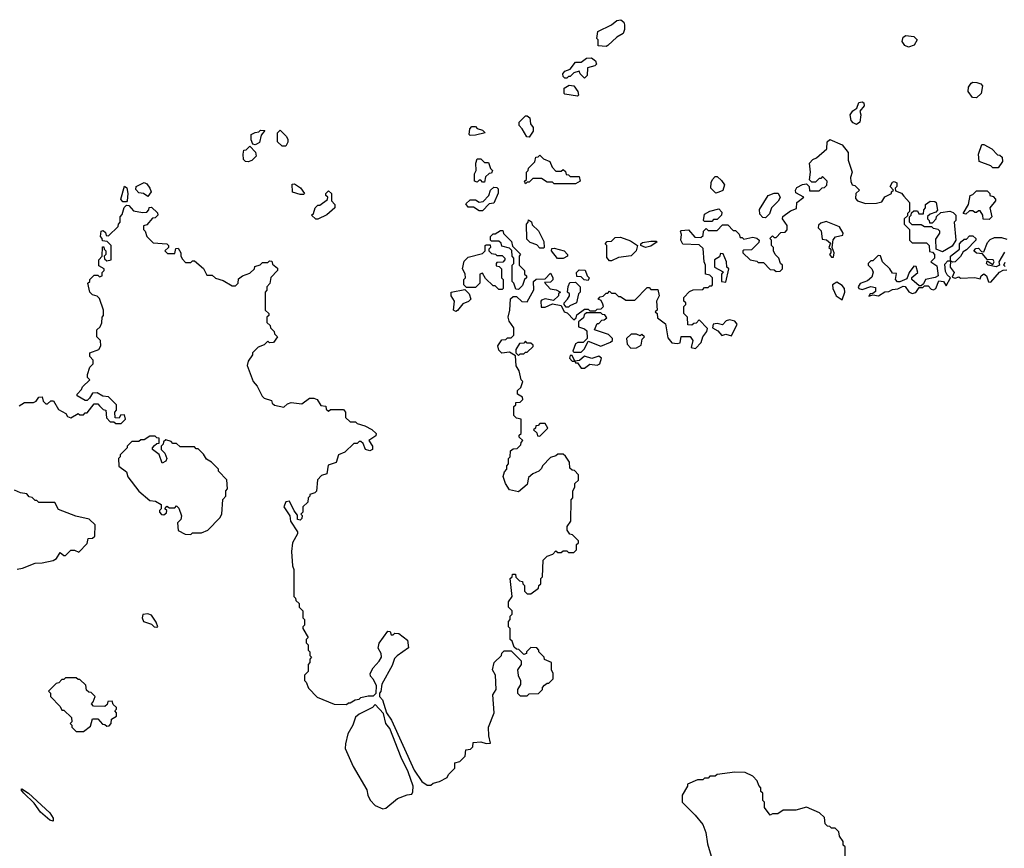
# Model space of a CAD drawing. Extents: x 2386423 to 2568864, y 578392 to 761999.
# Tile 436 of 454: x 2509769 to 2515270, y 726687 to 731317. Entities that reach past the tile are written whole.
import ezdxf

# ---------------------------------------------------------------- set-up
doc = ezdxf.new("R2010")
doc.units = 0

msp = doc.modelspace()

# ---------------------------------------------------------------- linework, layer by layer
at = {"layer": '0CON05XD'}
for points in [[(2513045, 731167.5), (2513001.7, 731171.7), (2513000, 731205), (2512992.5, 731212.5), (2512998.3, 731251.7), (2513075, 731287.5), (2513105, 731312.5), (2513127, 731317), (2513143.6, 731303.6), (2513148.3, 731288.3), (2513148.3, 731261.7), (2513140.7, 731239.3), (2513105, 731220), (2513055, 731172.5), (2513045, 731167.5)], [(2514735, 731163.3), (2514715, 731172.5), (2514700, 731195), (2514705, 731220), (2514720.7, 731229.3), (2514765, 731223.3), (2514782.5, 731205), (2514765.9, 731174.1), (2514735, 731163.3)], [(2512925, 730990), (2512900, 731015), (2512895, 731030), (2512865, 731020), (2512845, 731000), (2512835, 731000), (2512825, 730990), (2512815, 730990), (2512805, 731000), (2512802.5, 731015), (2512815, 731030), (2512845, 731040), (2512875, 731080), (2512905, 731080), (2512935, 731102.5), (2512963, 731103), (2512986.4, 731086.4), (2512991.7, 731068.3), (2512981.7, 731058.3), (2512941.7, 731048.3), (2512940, 731005), (2512925, 730990)], [(2512885, 730890), (2512815, 730900), (2512810, 730905), (2512810, 730935), (2512838.3, 730951.7), (2512865, 730947.5), (2512887.5, 730915), (2512890, 730895), (2512885, 730890)], [(2515115, 730880), (2515092.7, 730882.7), (2515068, 730915), (2515070.5, 730939.5), (2515085, 730962.5), (2515095, 730967.5), (2515117, 730967), (2515138.3, 730958.3), (2515147.5, 730947.5), (2515140, 730905), (2515115, 730880)], [(2514445, 730731.2), (2514425, 730740), (2514414.2, 730754.2), (2514409.2, 730785), (2514423, 730807), (2514446.7, 730823.3), (2514456.7, 730855), (2514475, 730858.8), (2514485, 730852.5), (2514486.2, 730835), (2514463.3, 730806.7), (2514468.8, 730785), (2514463.3, 730745), (2514445, 730731.2)], [(2512615, 730660), (2512601.7, 730661.7), (2512577, 730707), (2512560, 730725), (2512560, 730745), (2512595, 730780), (2512605, 730780), (2512618.3, 730768.3), (2512622.5, 730735), (2512637.5, 730715), (2512637.5, 730695), (2512615, 730660)], [(2511085, 730617.5), (2511071.7, 730621.7), (2511062.5, 730645), (2511062.5, 730675), (2511085, 730687.5), (2511105, 730690), (2511115, 730700), (2511138.3, 730698.3), (2511118.3, 730671.7), (2511108.3, 730631.7), (2511095, 730622.5), (2511085, 730617.5)], [(2511255, 730610), (2511235, 730610), (2511210, 730635), (2511210, 730685), (2511225, 730700), (2511260, 730665), (2511267, 730647), (2511267, 730633), (2511255, 730610)], [(2512285, 730670), (2512280, 730675), (2512283, 730707), (2512295, 730720), (2512315, 730720), (2512325, 730710), (2512355, 730700), (2512370, 730685), (2512315, 730672.5), (2512285, 730670)], [(2513725, 730170), (2513755, 730140), (2513768.3, 730138.3), (2513788.3, 730118.3), (2513795, 730100), (2513805, 730100), (2513815, 730090), (2513865, 730102.5), (2513887, 730097), (2513900, 730085), (2513898.3, 730071.7), (2513858.3, 730031.7), (2513815, 730030), (2513810, 730025), (2513810, 730015), (2513850, 729975), (2513887, 729967), (2513895, 729960), (2513925, 729960), (2513961.7, 729921.7), (2513985, 729920), (2513995, 729910), (2514018.3, 729911.7), (2514030, 729925), (2514030, 729945), (2514020, 729955), (2514010, 729985), (2513990, 730005), (2513980, 730025), (2513980, 730045), (2513970, 730055), (2513970, 730085), (2513960, 730095), (2513975, 730110), (2513985, 730100), (2513995, 730100), (2514021.7, 730128.3), (2514045, 730130), (2514057, 730143), (2514057, 730167), (2514030, 730205), (2514031.7, 730218.3), (2514075, 730250), (2514108.3, 730261.7), (2514110, 730295), (2514150, 730325), (2514105, 730350), (2514102.5, 730365), (2514110.7, 730379.3), (2514143, 730397), (2514165, 730400), (2514180, 730385), (2514181.7, 730361.7), (2514235, 730360), (2514251.7, 730378.3), (2514265, 730380), (2514278.3, 730391.7), (2514280, 730415), (2514255, 730440), (2514245, 730430), (2514235, 730430), (2514215, 730410), (2514195, 730410), (2514181.7, 730421.7), (2514187.5, 730465), (2514182.5, 730515), (2514200, 730535), (2514220, 730545), (2514277.5, 730595), (2514280, 730635), (2514295, 730647.5), (2514365, 730617.5), (2514397.5, 730575), (2514397, 730533), (2514420, 730465), (2514410, 730435), (2514413, 730413), (2514420, 730395), (2514435, 730390), (2514460, 730365), (2514440, 730345), (2514438.3, 730318.3), (2514450, 730305), (2514495, 730290), (2514555, 730292.5), (2514585, 730300), (2514603.3, 730326.7), (2514640, 730345), (2514640, 730355), (2514650, 730365), (2514632.5, 730385), (2514645, 730410), (2514655, 730412.5), (2514670, 730405), (2514670, 730385), (2514660, 730375), (2514661.7, 730361.7), (2514695, 730347.5), (2514708.3, 730331.7), (2514740, 730295), (2514740, 730245), (2514730, 730235), (2514728.3, 730221.7), (2514710, 730205), (2514710, 730175), (2514740, 730145), (2514740, 730085), (2514755, 730070), (2514835, 730070), (2514850, 730055), (2514851.7, 730021.7), (2514868.3, 730018.3), (2514880, 730005), (2514880, 729985), (2514860, 729965), (2514892.5, 729942.5), (2514900, 729885), (2514884.2, 729875.8), (2514830, 729865), (2514818.3, 729841.7), (2514805, 729830), (2514795, 729830), (2514752.5, 729865), (2514753.3, 729876.7), (2514786.2, 729905), (2514778.3, 729938.3), (2514765, 729940), (2514737.5, 729905), (2514725, 729870), (2514687, 729853), (2514673, 729853), (2514662.5, 729865), (2514668.3, 729898.3), (2514645, 729900), (2514630, 729925), (2514590, 729965), (2514578.3, 729998.3), (2514565, 730000), (2514535, 729970), (2514525, 729970), (2514510, 729955), (2514510, 729945), (2514530, 729925), (2514537, 729907), (2514530.7, 729879.3), (2514505, 729857.5), (2514465, 729842.5), (2514453.3, 729825), (2514457.5, 729815), (2514475, 729808.8), (2514525, 729826), (2514550, 729820), (2514551.2, 729798.8), (2514535, 729786.7), (2514520, 729785), (2514512.5, 729772.5), (2514535, 729780), (2514566.4, 729773.6), (2514603, 729797), (2514625, 729797.5), (2514645, 729810), (2514675, 729812.5), (2514705, 729827.5), (2514716.4, 729826.4), (2514737, 729797), (2514755, 729787.5), (2514776.4, 729793.6), (2514795, 729820), (2514815, 729820), (2514825, 729830), (2514845, 729830), (2514860.7, 729810.7), (2514875, 729807.5), (2514887.5, 729815), (2514905, 729857.5), (2514930, 729855), (2514945, 729830), (2514970, 729875), (2514950.8, 729890.8), (2514940.6, 729910.6), (2514938.3, 729951.7), (2514955, 729970), (2514970, 729970), (2514968, 729935), (2514990, 729905), (2514978.3, 729878.3), (2514995, 729872.5), (2515015, 729880), (2515025, 729872.5), (2515105, 729876.7), (2515135, 729870), (2515140, 729885), (2515155, 729897.5), (2515170, 729885), (2515181.7, 729851.7), (2515195, 729850), (2515243.6, 729906.4), (2515263, 729917), (2515285, 729920)], [(2511045, 730523.3), (2511030, 730525), (2511020, 730535), (2511017.5, 730565), (2511021.7, 730588.3), (2511035, 730590), (2511055, 730610), (2511087, 730577), (2511090, 730555), (2511065, 730530), (2511045, 730523.3)], [(2515235, 730490), (2515205, 730490), (2515195, 730500), (2515130, 730525), (2515126.2, 730565), (2515145, 730620), (2515155, 730620), (2515200, 730595), (2515231.7, 730561.7), (2515245, 730560), (2515258.3, 730548.3), (2515260, 730525), (2515235, 730490)], [(2512365, 730410), (2512355, 730410), (2512345, 730420), (2512335, 730420), (2512325, 730410), (2512310, 730415), (2512310, 730455), (2512320, 730475), (2512317.5, 730515), (2512325, 730540), (2512345, 730540), (2512365, 730520), (2512388.3, 730518.3), (2512400, 730485), (2512410, 730475), (2512405, 730460), (2512391.7, 730458.3), (2512371.7, 730438.3), (2512365, 730410)], [(2512875, 730400), (2512755, 730400), (2512745, 730410), (2512715, 730410), (2512685, 730430), (2512635, 730430), (2512615, 730410), (2512605, 730410), (2512595, 730400), (2512590, 730415), (2512600, 730425), (2512600, 730465), (2512610, 730475), (2512611.7, 730488.3), (2512647, 730523), (2512651.7, 730548.3), (2512665, 730550), (2512675, 730560), (2512695, 730540), (2512730, 730525), (2512743, 730493), (2512765, 730470), (2512795, 730470), (2512805, 730480), (2512818.3, 730468.3), (2512821.7, 730451.7), (2512835, 730450), (2512845, 730440), (2512895, 730440), (2512900, 730415), (2512875, 730400)], [(2510485, 730330), (2510460, 730345), (2510435, 730350), (2510418.3, 730368.3), (2510420, 730385), (2510465, 730407.5), (2510479.3, 730399.3), (2510496.1, 730376.1), (2510502.5, 730355), (2510485, 730330)], [(2513658.3, 730348.3), (2513630, 730375), (2513633, 730407), (2513640, 730425), (2513655, 730440), (2513665, 730440), (2513689.3, 730419.3), (2513707.5, 730395), (2513696.7, 730363.3), (2513675, 730352.5), (2513658.3, 730348.3)], [(2510365, 730300), (2510345, 730300), (2510333.3, 730315), (2510355, 730387.5), (2510367, 730377), (2510372.5, 730345), (2510370, 730305), (2510365, 730300)], [(2511355, 730340), (2511335, 730340), (2511293.6, 730353.6), (2511291.7, 730398.3), (2511305, 730400), (2511338.3, 730378.3), (2511360, 730345), (2511355, 730340)], [(2511435, 730202.5), (2511423, 730203), (2511400, 730225), (2511410, 730235), (2511420, 730265), (2511435, 730280), (2511445, 730280), (2511488.3, 730311.7), (2511490, 730325), (2511480, 730335), (2511480, 730345), (2511495, 730360), (2511510, 730345), (2511510, 730305), (2511530, 730285), (2511530, 730265), (2511485, 730227.5), (2511435, 730202.5)], [(2512355, 730250), (2512335, 730250), (2512305, 730270), (2512275, 730270), (2512261.7, 730288.3), (2512285, 730310), (2512315, 730310), (2512335, 730297.5), (2512358.3, 730301.7), (2512390, 730335), (2512400, 730365), (2512418.3, 730381.7), (2512435, 730380), (2512441.7, 730371.7), (2512443, 730347), (2512418.3, 730291.7), (2512391.7, 730288.3), (2512355, 730250)], [(2513935, 730210), (2513921.7, 730211.7), (2513905, 730230), (2513903, 730257), (2513950, 730335), (2513985, 730347.5), (2514007, 730347), (2514017, 730323), (2514006.4, 730303.6), (2513970, 730265), (2513958.3, 730231.7), (2513935, 730210)], [(2515185, 730200), (2515151.7, 730201.7), (2515150, 730225), (2515135, 730250), (2515125, 730250), (2515115, 730240), (2515105, 730240), (2515095, 730250), (2515075, 730250), (2515055, 730230), (2515040, 730235), (2515070, 730285), (2515080, 730335), (2515095, 730340), (2515115, 730360), (2515175, 730360), (2515190, 730345), (2515190, 730335), (2515208.3, 730328.3), (2515220, 730315), (2515220, 730305), (2515190, 730265), (2515200, 730215), (2515185, 730200)], [(2514925, 730020), (2514890, 730035), (2514888.3, 730091.7), (2514910, 730125), (2514910, 730135), (2514900, 730145), (2514875, 730150), (2514865, 730160), (2514825, 730160), (2514805, 730170), (2514755, 730170), (2514740, 730185), (2514740, 730215), (2514750, 730225), (2514751.7, 730238.3), (2514765, 730250), (2514785, 730250), (2514791.7, 730231.7), (2514818.3, 730231.7), (2514820, 730255), (2514830, 730265), (2514830, 730285), (2514855, 730302.5), (2514881.7, 730301.7), (2514890, 730295), (2514897.5, 730252.5), (2514888.3, 730241.7), (2514855, 730230), (2514841.7, 730218.3), (2514840, 730205), (2514850, 730195), (2514851.7, 730181.7), (2514868.3, 730181.7), (2514890, 730205), (2514891.7, 730218.3), (2514915, 730240), (2514965, 730247.5), (2514985, 730240), (2515000, 730225), (2515000, 730195), (2514990, 730185), (2515000, 730085), (2514978.3, 730051.7), (2514925, 730020)], [(2509765, 729160), (2509795, 729177.5), (2509845, 729177.5), (2509860, 729185), (2509875, 729207.5), (2509895, 729210), (2509900, 729185), (2509915, 729170), (2509925, 729170), (2509943, 729187), (2509957, 729187), (2509985, 729140), (2510026.4, 729116.4), (2510035, 729100), (2510055, 729092.5), (2510095, 729117.5), (2510105, 729110), (2510125, 729110), (2510135, 729120), (2510145, 729120), (2510185, 729170), (2510205, 729170), (2510215, 729160), (2510235, 729140), (2510250, 729135), (2510253, 729093), (2510275, 729070), (2510295, 729070), (2510305, 729060), (2510335, 729060), (2510360, 729085), (2510355, 729110), (2510331.7, 729108.3), (2510325, 729090), (2510301.7, 729091.7), (2510300, 729125), (2510310, 729135), (2510310, 729165), (2510265, 729210), (2510233, 729213), (2510201.7, 729231.7), (2510175, 729230), (2510158.3, 729201.7), (2510145, 729190), (2510135, 729190), (2510090, 729215), (2510090, 729225), (2510115, 729250), (2510120, 729265), (2510160, 729305), (2510148.3, 729318.3), (2510147.5, 729335), (2510160, 729375), (2510180, 729395), (2510180, 729415), (2510160, 729435), (2510160, 729455), (2510210, 729475), (2510222.5, 729495), (2510220, 729525), (2510200, 729545), (2510200, 729585), (2510218.3, 729601.7), (2510227, 729623), (2510230, 729655), (2510237.5, 729665), (2510237.5, 729695), (2510215, 729760), (2510201.7, 729771.7), (2510175, 729780), (2510160, 729795), (2510150, 729845), (2510160, 729855), (2510160, 729865), (2510185, 729890), (2510205, 729890), (2510215, 729880), (2510230, 729885), (2510230, 729905), (2510240, 729915), (2510240, 729925), (2510211.7, 729941.7), (2510210, 729975), (2510230, 729995), (2510231.7, 730048.3), (2510238.3, 730048.3), (2510240, 730035), (2510250, 730025), (2510250, 730005), (2510240, 729995), (2510241.7, 729981.7), (2510255, 729970), (2510280, 729975), (2510280, 730055), (2510258.3, 730078.3), (2510231.7, 730081.7), (2510230, 730095), (2510220, 730105), (2510223.6, 730136.4), (2510235, 730140), (2510248.3, 730128.3), (2510251.7, 730111.7), (2510265, 730110), (2510318.3, 730161.7), (2510320, 730175), (2510330, 730185), (2510330, 730215), (2510341.7, 730228.3), (2510351.7, 730268.3), (2510365, 730280), (2510378.3, 730278.3), (2510405, 730250), (2510455, 730240), (2510478.3, 730241.7), (2510490, 730255), (2510491.7, 730268.3), (2510505, 730270), (2510538.3, 730238.3), (2510540, 730225), (2510525, 730210), (2510511.7, 730208.3), (2510478.3, 730171.7), (2510460, 730165), (2510460, 730145), (2510470, 730135), (2510480, 730105), (2510515, 730070), (2510590, 730065), (2510600, 730055), (2510600, 730045), (2510580, 730025), (2510595, 730010), (2510635, 730010), (2510641.7, 730038.3), (2510655, 730040), (2510670, 730015), (2510670, 729995), (2510678.3, 729978.3), (2510695, 729960), (2510725, 729960), (2510735, 729970), (2510745, 729970), (2510796.4, 729926.4), (2510815, 729890)], [(2513635, 730190), (2513595, 730190), (2513590, 730195), (2513595, 730230), (2513625, 730247.5), (2513675, 730260), (2513691.7, 730241.7), (2513690, 730225), (2513665, 730200), (2513645, 730200), (2513635, 730190)], [(2512695, 730040), (2512675, 730040), (2512658.3, 730058.3), (2512621.7, 730071.7), (2512601.7, 730091.7), (2512600, 730175), (2512610, 730185), (2512611.7, 730198.3), (2512628.3, 730188.3), (2512631.7, 730171.7), (2512667, 730137), (2512697, 730077), (2512700, 730045), (2512695, 730040)], [(2514315, 729990), (2514320, 730015), (2514307.5, 730045), (2514313, 730087), (2514326, 730104), (2514367, 730113), (2514370, 730125), (2514348.8, 730158.8), (2514275, 730190), (2514245, 730180), (2514231.7, 730168.3), (2514230, 730155), (2514247, 730137), (2514251.7, 730091.7), (2514277, 730087), (2514298.3, 730068.3), (2514290, 730045), (2514300, 730035), (2514300, 730015), (2514292.5, 730005), (2514305, 729990), (2514315, 729990)], [(2510815, 729890), (2510845, 729890), (2510863, 729873), (2510905, 729860), (2510955, 729830), (2510975, 729830), (2510990, 729845), (2510991.7, 729868.3), (2511013.3, 729886.7), (2511055, 729900), (2511080, 729925), (2511081.7, 729938.3), (2511111.7, 729948.3), (2511125, 729960), (2511155, 729960), (2511165, 729970), (2511178.3, 729968.3), (2511181.7, 729951.7), (2511208.3, 729928.3), (2511210, 729915), (2511172.5, 729877.5), (2511167, 729843), (2511150, 729825), (2511150, 729805), (2511140, 729795), (2511140, 729695), (2511160, 729675), (2511160, 729665), (2511150, 729655), (2511150, 729625), (2511168.3, 729608.3), (2511170, 729595), (2511190, 729575), (2511191.7, 729561.7), (2511210, 729545), (2511187, 729513), (2511165, 729512.5), (2511155, 729520), (2511135, 729500), (2511101.7, 729488.3), (2511070, 729455), (2511070, 729445), (2511045, 729410), (2511040, 729385), (2511072.5, 729295), (2511095, 729270), (2511123.6, 729213.6), (2511135, 729202.5), (2511175, 729190), (2511180, 729175), (2511193, 729163), (2511245, 729152.5), (2511265, 729170), (2511285, 729177.5), (2511345, 729170), (2511388.3, 729201.7), (2511411.7, 729201.7), (2511430, 729195), (2511451.7, 729161.7), (2511478.3, 729158.3), (2511481.7, 729141.7), (2511495, 729130), (2511505, 729140), (2511578.3, 729138.3), (2511590, 729125), (2511590, 729095), (2511615, 729070), (2511645, 729070), (2511655, 729060), (2511697, 729047), (2511737, 729027), (2511760, 729005), (2511758.3, 728991.7), (2511720, 728965), (2511740, 728935), (2511740, 728915), (2511725, 728907.5), (2511700, 728915), (2511688.3, 728948.3), (2511675, 728960), (2511665, 728960), (2511655, 728950), (2511635, 728950), (2511585, 728900), (2511550, 728885), (2511536.4, 728843.6), (2511491.7, 728828.3), (2511485, 728780), (2511455, 728770), (2511433, 728747), (2511427, 728683), (2511417, 728673), (2511390, 728665), (2511390, 728655), (2511380, 728645), (2511378.3, 728621.7), (2511350, 728595), (2511350, 728565), (2511340, 728555), (2511347.5, 728547.5), (2511345, 728530), (2511335, 728520), (2511320, 728525), (2511321.7, 728548.3), (2511302.5, 728572.5), (2511277, 728627), (2511255, 728623.8), (2511244, 728595), (2511277.5, 728545), (2511282.5, 728515), (2511320, 728455), (2511320, 728445), (2511292.5, 728395), (2511287.5, 728345), (2511292.5, 728265), (2511300, 728245), (2511300, 728095), (2511310, 728085), (2511311.7, 728071.7), (2511330, 728055), (2511330, 728035), (2511350, 728015), (2511350, 727975), (2511360, 727965), (2511360, 727935), (2511350, 727925), (2511350, 727915), (2511380, 727865), (2511370, 727855), (2511370, 727835), (2511380, 727825), (2511380, 727795), (2511390, 727785), (2511390, 727765), (2511400, 727755), (2511390, 727745), (2511390, 727725), (2511380, 727715), (2511380, 727675), (2511360, 727655), (2511360, 727625), (2511370, 727615), (2511381.7, 727581.7), (2511431.7, 727531.7), (2511525, 727492.5), (2511595, 727490), (2511605, 727500), (2511615, 727500), (2511643, 727517), (2511665, 727520), (2511675, 727530), (2511715, 727540), (2511745, 727540), (2511760, 727555), (2511762.5, 727595), (2511745, 727630), (2511728.3, 727648.3), (2511727.5, 727665), (2511743.3, 727695), (2511777.9, 727732.1), (2511790, 727755), (2511788.8, 727775), (2511772.5, 727805), (2511776.4, 727833.6), (2511825, 727900), (2511838.3, 727898.3), (2511845, 727880), (2511855, 727880), (2511865, 727890), (2511887, 727887), (2511935, 727850), (2511941.7, 727808.3), (2511877, 727763), (2511863, 727747), (2511850.3, 727709.7), (2511792.5, 727605), (2511787, 727563), (2511780, 727555), (2511780, 727535), (2511796.2, 727516.2), (2511817.5, 727445), (2511846.7, 727403.3), (2511973.2, 727123.2), (2512015, 727061.2), (2512045, 727040), (2512065, 727040), (2512078.3, 727051.7), (2512115, 727060), (2512156.7, 727083.3), (2512165, 727100), (2512200, 727135), (2512200, 727165), (2512228.3, 727171.7), (2512258.3, 727201.7), (2512261.7, 727238.3), (2512288.3, 727241.7), (2512300, 727255), (2512301.7, 727278.3), (2512345, 727282.5), (2512375, 727272.5), (2512400, 727275), (2512390, 727315), (2512387.5, 727365), (2512420, 727445), (2512412.5, 727545), (2512430, 727575), (2512427.5, 727655), (2512410, 727685), (2512420, 727725), (2512460, 727765), (2512461.7, 727778.3), (2512475, 727790), (2512515, 727790), (2512570, 727735), (2512570, 727715), (2512550, 727685), (2512553, 727653), (2512567.5, 727625), (2512567, 727603), (2512550, 727575), (2512550, 727555), (2512565, 727540), (2512605, 727540), (2512615, 727550), (2512668.3, 727551.7), (2512690, 727575), (2512690, 727585), (2512701.7, 727598.3), (2512715, 727610), (2512725, 727610), (2512750, 727635), (2512750, 727665), (2512740, 727685), (2512740, 727725), (2512701.7, 727741.7), (2512700, 727755), (2512670, 727785), (2512670, 727795), (2512658.3, 727808.3), (2512625, 727810), (2512600, 727785), (2512600, 727775), (2512585, 727770), (2512558.3, 727798.3), (2512545, 727800), (2512531.7, 727811.7), (2512520, 727845), (2512510, 727855), (2512510, 727915), (2512500, 727925), (2512500, 727955), (2512510, 727965), (2512510, 727985), (2512520, 727995), (2512520, 728015), (2512500, 728035), (2512500, 728065), (2512520, 728095), (2512510, 728195), (2512520, 728205), (2512521.7, 728218.3), (2512538.3, 728218.3), (2512541.7, 728201.7), (2512561.7, 728181.7), (2512578.3, 728178.3), (2512580, 728165), (2512590, 728155), (2512590, 728125), (2512605, 728110), (2512625, 728110), (2512668.3, 728141.7), (2512670, 728155), (2512680, 728165), (2512680, 728195), (2512690, 728205), (2512693, 728297), (2512715, 728320), (2512748.3, 728331.7), (2512765, 728350), (2512775, 728340), (2512795, 728340), (2512805, 728350), (2512825, 728350), (2512835, 728340), (2512865, 728340), (2512880, 728355), (2512880, 728385), (2512890, 728395), (2512890, 728405), (2512878.3, 728418.3), (2512858.3, 728438.3), (2512841.7, 728441.7), (2512827.5, 728465), (2512827.5, 728485), (2512847.5, 728515), (2512850, 728635), (2512860, 728645), (2512860, 728685), (2512870, 728705), (2512870, 728725), (2512890, 728745), (2512890, 728775), (2512868.3, 728798.3), (2512855, 728800), (2512841.7, 728811.7), (2512840, 728845), (2512818.3, 728878.3), (2512805, 728890), (2512775, 728890), (2512765, 728880), (2512735, 728870), (2512690, 728825), (2512685, 728810), (2512670, 728795), (2512635, 728780), (2512611.7, 728758.3), (2512605, 728720), (2512555, 728680), (2512505, 728690), (2512482.5, 728725), (2512470, 728765), (2512478.3, 728791.7), (2512490, 728805), (2512490, 728825), (2512500, 728835), (2512500, 728865), (2512510, 728875), (2512511.7, 728908.3), (2512525, 728920), (2512548.3, 728921.7), (2512568.3, 728941.7), (2512570, 728955), (2512580, 728965), (2512560, 728985), (2512560, 728995), (2512570, 729005), (2512570, 729085), (2512545, 729090), (2512530, 729105), (2512530, 729155), (2512540, 729165), (2512541.7, 729178.3), (2512565, 729180), (2512580, 729195), (2512578.3, 729208.3), (2512550, 729225), (2512550, 729245), (2512568.3, 729261.7), (2512580, 729295), (2512570, 729305), (2512560, 729355), (2512543, 729383), (2512538.3, 729438.3), (2512505, 729460), (2512463, 729453), (2512445, 729470), (2512440, 729495), (2512461.7, 729528.3), (2512485, 729530), (2512495, 729540), (2512515, 729540), (2512530, 729555), (2512530, 729595), (2512503, 729633), (2512497.5, 729655), (2512507.5, 729695), (2512511.7, 729758.3), (2512525, 729770), (2512545, 729770), (2512575, 729742.5), (2512605, 729740), (2512641.7, 729808.3), (2512640, 729855), (2512655, 729867.5), (2512705, 729870), (2512735, 729900), (2512747, 729877), (2512747, 729863), (2512735, 729850), (2512701.7, 729848.3), (2512733, 729813), (2512767, 729807), (2512790, 729795), (2512780, 729785), (2512780, 729775), (2512751.7, 729748.3), (2512705, 729757.5), (2512685, 729750), (2512680, 729745), (2512681.7, 729711.7), (2512705, 729710), (2512745, 729730), (2512795, 729720), (2512810, 729685), (2512828.3, 729678.3), (2512865, 729640), (2512878.3, 729651.7), (2512881.7, 729668.3), (2512925, 729700), (2512945, 729700), (2512955, 729690), (2512985, 729690), (2512995, 729700), (2513018.3, 729701.7), (2513030, 729715), (2513027, 729727), (2513018.3, 729748.3), (2513000, 729755), (2513011.7, 729768.3), (2513028.3, 729771.7), (2513045, 729790), (2513055, 729790), (2513065, 729800), (2513075, 729790), (2513095, 729790), (2513115, 729770), (2513125, 729770), (2513155, 729750), (2513205, 729750), (2513275, 729820), (2513285, 729820), (2513295, 729810), (2513335, 729810), (2513342.5, 729775), (2513327.5, 729745), (2513330, 729695), (2513320, 729685), (2513330, 729675), (2513331.7, 729651.7), (2513377, 729617), (2513389.3, 729539.3), (2513411.7, 729511.7), (2513443, 729507), (2513458.3, 729511.7), (2513465, 729547.5), (2513515, 729546.2), (2513528.8, 729525), (2513520, 729485), (2513545, 729480), (2513577, 729513), (2513585.8, 729545), (2513608.8, 729575), (2513612.5, 729592.5), (2513565, 729640), (2513548.3, 729621.7), (2513535, 729620), (2513525, 729610), (2513501.7, 729611.7), (2513500, 729655), (2513480, 729675), (2513480, 729715), (2513490, 729725), (2513490, 729735), (2513480, 729745), (2513480, 729765), (2513511.7, 729798.3), (2513532.5, 729807.5), (2513585, 729810), (2513595, 729820), (2513615, 729820), (2513625, 729830), (2513635, 729830), (2513640, 729835), (2513640, 729875), (2513625, 729890), (2513600, 729895), (2513600, 729945), (2513592.5, 729965), (2513588.3, 730038.3), (2513565, 730060), (2513473.6, 730063.6), (2513462.5, 730085), (2513466.7, 730116.7), (2513460, 730135), (2513465, 730140), (2513505, 730142.5), (2513541.7, 730101.7), (2513575, 730100), (2513588.3, 730111.7), (2513590, 730135), (2513605, 730150), (2513615, 730140), (2513665, 730140), (2513695, 730170), (2513725, 730170)], [(2512555, 729810), (2512541.7, 729811.7), (2512530, 729845), (2512520, 729855), (2512520, 729945), (2512530, 729955), (2512530, 729985), (2512520, 729995), (2512518.3, 730028.3), (2512505, 730040), (2512461.7, 730051.7), (2512458.3, 730068.3), (2512445, 730080), (2512405, 730080), (2512400, 730085), (2512400, 730105), (2512415, 730120), (2512425, 730120), (2512455, 730140), (2512468.3, 730138.3), (2512471.7, 730121.7), (2512517, 730077), (2512522.5, 730052.5), (2512567, 730007), (2512560, 729995), (2512560, 729945), (2512590, 729915), (2512590, 729895), (2512600, 729885), (2512600, 729875), (2512590, 729865), (2512578.3, 729831.7), (2512555, 729810)], [(2513075, 729970), (2513065, 729970), (2513048.3, 729988.3), (2513050, 730055), (2513040, 730065), (2513051.7, 730078.3), (2513075, 730080), (2513095, 730100), (2513125, 730102.5), (2513180.7, 730080.7), (2513220, 730055), (2513212.5, 730025), (2513185, 729997.5), (2513115, 729987.5), (2513075, 729970)], [(2513265, 730043.3), (2513240, 730055), (2513240, 730065), (2513248.3, 730071.7), (2513295, 730080), (2513325, 730080), (2513330, 730075), (2513295, 730052.5), (2513265, 730043.3)], [(2514982.5, 729962.5), (2514970, 729970), (2514970, 729995), (2515020, 730035), (2515020, 730065), (2515031.7, 730078.3), (2515045, 730090), (2515058.3, 730091.7), (2515075, 730110), (2515095, 730110), (2515110, 730095), (2515110, 730085), (2515059.3, 730030.7), (2515040.7, 730019.3), (2515025, 729993.3), (2514995, 729963.3), (2514982.5, 729962.5)], [(2515271.7, 730018.3), (2515240, 729965), (2515243.3, 729945), (2515225, 729936.2), (2515180, 729945), (2515170, 729955), (2515175, 729970), (2515205, 729950), (2515213.3, 729965), (2515207.5, 729975), (2515175, 729977.5), (2515148.3, 730008.3), (2515115, 730012.5), (2515100, 730025), (2515111.7, 730038.3), (2515125, 730040), (2515141.7, 730021.7), (2515155, 730020), (2515177, 730073), (2515191.7, 730088.3), (2515215, 730100), (2515255, 730100), (2515285, 730090)], [(2512465, 729810), (2512445, 729810), (2512425, 729830), (2512415, 729830), (2512371.7, 729871.7), (2512355, 729900), (2512340, 729895), (2512340, 729845), (2512315, 729820), (2512265, 729820), (2512250, 729835), (2512250, 729865), (2512260, 729875), (2512257, 729897), (2512242.5, 729925), (2512251.7, 729968.3), (2512275, 729990), (2512355, 730010), (2512370, 730025), (2512370, 730055), (2512375, 730060), (2512398.3, 730058.3), (2512400, 730045), (2512390, 730035), (2512390, 730025), (2512405, 730010), (2512427, 730007), (2512435, 730000), (2512465, 730000), (2512480, 729985), (2512480, 729975), (2512468.3, 729961.7), (2512435, 729960), (2512430, 729955), (2512431.7, 729941.7), (2512448.3, 729938.3), (2512460, 729925), (2512460, 729875), (2512470, 729865), (2512470, 729815), (2512465, 729810)], [(2512805, 729982.5), (2512773.6, 729983.6), (2512740, 730025), (2512741.7, 730038.3), (2512755, 730040), (2512810, 730025), (2512830, 730005), (2512830, 729995), (2512805, 729982.5)], [(2513715, 729850), (2513730, 729925), (2513720, 729935), (2513717.5, 729965), (2513698.3, 730008.3), (2513685, 730010), (2513678.3, 729991.7), (2513650, 729975), (2513650, 729935), (2513698.3, 729908.3), (2513690, 729895), (2513690, 729855), (2513715, 729850)], [(2515275, 729937.5), (2515267.5, 729945), (2515275, 729962.5)], [(2512945, 729860), (2512923, 729863), (2512905, 729880), (2512881.7, 729881.7), (2512880, 729905), (2512895, 729920), (2512928.3, 729918.3), (2512940, 729885), (2512950, 729875), (2512945, 729860)], [(2512205, 729687.5), (2512192.5, 729695), (2512197.5, 729745), (2512180, 729775), (2512180, 729795), (2512255, 729810), (2512280, 729785), (2512290, 729755), (2512277, 729743), (2512245, 729730), (2512215, 729692.5), (2512205, 729687.5)], [(2512835, 729710), (2512821.7, 729711.7), (2512810, 729725), (2512810, 729735), (2512830, 729755), (2512840, 729775), (2512840, 729785), (2512830, 729795), (2512833, 729827), (2512841.7, 729848.3), (2512875, 729850), (2512900, 729825), (2512900, 729795), (2512890, 729785), (2512880, 729735), (2512841.7, 729718.3), (2512835, 729710)], [(2514365, 729752.5), (2514378.8, 729795), (2514377.5, 729815), (2514365, 729832.5), (2514335, 729850), (2514310, 729835), (2514312.5, 729815), (2514330, 729775), (2514365, 729752.5)], [(2512905, 729460), (2512925, 729477.5), (2512945, 729520), (2513015, 729493.3), (2513070, 729515), (2513080, 729525), (2513080, 729535), (2513058.3, 729558.3), (2512980, 729585), (2512995, 729620), (2513005, 729620), (2513021.7, 729638.3), (2513035, 729640), (2513048.3, 729651.7), (2513038.3, 729668.3), (2513025, 729670), (2513015, 729680), (2512935, 729680), (2512921.7, 729668.3), (2512918.3, 729651.7), (2512891.7, 729628.3), (2512891.7, 729601.7), (2512925, 729590), (2512938.3, 729578.3), (2512940, 729535), (2512917, 729513), (2512887, 729513), (2512873.6, 729506.4), (2512860, 729465), (2512865, 729460), (2512905, 729460)], [(2513745, 729550), (2513777.5, 729615), (2513765, 729632.5), (2513735, 729640), (2513716.4, 729633.6), (2513695, 729612.5), (2513665, 729620), (2513642.5, 729615), (2513640, 729595), (2513669.4, 729579.4), (2513691.7, 729551.7), (2513715, 729560), (2513745, 729550)], [(2513182.5, 729482.5), (2513215, 729483.3), (2513240.7, 729499.3), (2513247.5, 729532.5), (2513260, 729545), (2513245, 729557.5), (2513235, 729550), (2513215, 729560), (2513185, 729560), (2513160, 729535), (2513162.5, 729505), (2513182.5, 729482.5)], [(2512555, 729440), (2512565, 729450), (2512585, 729450), (2512595, 729460), (2512605, 729460), (2512638.3, 729491.7), (2512638.3, 729498.3), (2512625, 729510), (2512605, 729510), (2512595, 729520), (2512585, 729510), (2512561.7, 729508.3), (2512540, 729475), (2512540, 729455), (2512555, 729440)], [(2512925, 729370), (2512955, 729392.5), (2512995, 729387.5), (2513010, 729395), (2513020, 729425), (2513005, 729436.2), (2512965, 729423.3), (2512923.8, 729436.2), (2512897, 729413), (2512870, 729410), (2512855, 729440), (2512845, 729440), (2512840, 729425), (2512855, 729410), (2512870, 729410), (2512875, 729400), (2512885, 729400), (2512905, 729370), (2512925, 729370)], [(2512675, 728990), (2512720, 729035), (2512705, 729060), (2512675, 729060), (2512665, 729050), (2512651.7, 729048.3), (2512650, 729035), (2512640, 729025), (2512658.3, 729008.3), (2512661.7, 728991.7), (2512675, 728990)], [(2510725, 728440), (2510735, 728450), (2510785, 728450), (2510820, 728465), (2510887, 728533), (2510897.5, 728555), (2510903, 728637), (2510920, 728655), (2510920, 728685), (2510930, 728695), (2510927, 728747), (2510880, 728795), (2510880, 728805), (2510840, 728845), (2510811.7, 728861.7), (2510795, 728890), (2510765, 728920), (2510755, 728920), (2510745, 728930), (2510665, 728930), (2510645, 728950), (2510625, 728950), (2510615, 728960), (2510585, 728970), (2510571.7, 728958.3), (2510570, 728945), (2510560, 728935), (2510560, 728915), (2510580, 728895), (2510590, 728865), (2510585, 728850), (2510565, 728840), (2510548.3, 728888.3), (2510510, 728915), (2510510, 728925), (2510521.7, 728938.3), (2510535, 728950), (2510548.3, 728951.7), (2510548.3, 728978.3), (2510535, 728980), (2510525, 728990), (2510495, 728990), (2510465, 728970), (2510445, 728970), (2510435, 728960), (2510395, 728960), (2510370, 728935), (2510370, 728925), (2510330, 728885), (2510330, 728875), (2510320, 728865), (2510323, 728823), (2510365, 728790), (2510373, 728763), (2510433.6, 728683.6), (2510495, 728630), (2510527, 728627), (2510558.3, 728608.3), (2510560, 728585), (2510550, 728575), (2510550, 728565), (2510561.7, 728551.7), (2510575, 728550), (2510588.3, 728561.7), (2510590, 728575), (2510580, 728585), (2510591.7, 728598.3), (2510605, 728590), (2510635, 728590), (2510645, 728600), (2510657, 728587), (2510672.5, 728545), (2510670, 728525), (2510650, 728505), (2510653.3, 728463.3), (2510693, 728443), (2510725, 728440)], [(2509755, 728246.7), (2509785, 728253.3), (2509855, 728280), (2509895, 728282), (2509955, 728296.2), (2509973.9, 728306.1), (2509995, 728340), (2510015, 728322.5), (2510025, 728322.5), (2510055, 728352.5), (2510075, 728352.5), (2510098.3, 728341.7), (2510145, 728390), (2510151.7, 728418.3), (2510175, 728420), (2510188.3, 728431.7), (2510190, 728495), (2510157, 728527), (2510083, 728543), (2509985, 728580), (2509965, 728620), (2509875, 728620), (2509865, 728630), (2509855, 728630), (2509838.3, 728648.3), (2509821.7, 728651.7), (2509808.3, 728668.3), (2509773, 728673), (2509739.3, 728689.3)], [(2510535, 727922.5), (2510540, 727925), (2510531.7, 727951.7), (2510505, 727990), (2510485, 727997.5), (2510457, 727993), (2510452.5, 727975), (2510460, 727955), (2510505, 727940), (2510520, 727925), (2510535, 727922.5)], [(2510125, 727340), (2510165, 727370), (2510175, 727410), (2510205, 727410), (2510231.7, 727381.7), (2510245, 727380), (2510255, 727370), (2510268.3, 727371.7), (2510280, 727385), (2510281.7, 727408.3), (2510310, 727425), (2510310, 727445), (2510300, 727455), (2510310, 727465), (2510310, 727475), (2510291.7, 727491.7), (2510285, 727510), (2510261.7, 727508.3), (2510258.3, 727491.7), (2510245, 727480), (2510181.7, 727481.7), (2510170, 727495), (2510180, 727505), (2510190, 727535), (2510168.3, 727558.3), (2510155, 727560), (2510141.7, 727571.7), (2510138.3, 727598.3), (2510105, 727630), (2510095, 727630), (2510085, 727640), (2510025, 727640), (2510015, 727630), (2510005, 727630), (2509988.3, 727611.7), (2509971.7, 727608.3), (2509930, 727565), (2509940, 727555), (2509940, 727535), (2509995, 727480), (2510005, 727460), (2510015, 727460), (2510058.3, 727418.3), (2510060, 727395), (2510050, 727385), (2510060, 727375), (2510060, 727365), (2510085, 727340), (2510125, 727340)], [(2511798.3, 726908.3), (2511815, 726912.5), (2511880, 726965), (2511933, 726987), (2511959.3, 726990.7), (2511966.2, 727003.8), (2511966.9, 727035), (2511938.6, 727115), (2511900, 727195), (2511835.9, 727355.9), (2511814, 727385), (2511800.7, 727440.7), (2511755, 727490), (2511740, 727475), (2511665, 727437.5), (2511645, 727420), (2511630, 727375), (2511603, 727327), (2511588.3, 727271.7), (2511587.5, 727245), (2511632.5, 727145), (2511707.5, 727015), (2511713.6, 726983.6), (2511727, 726957), (2511755, 726927.5), (2511798.3, 726908.3)], [(2514380, 726635), (2514380, 726695), (2514370, 726705), (2514370, 726725), (2514350, 726755), (2514345, 726780), (2514325, 726800), (2514305, 726800), (2514295, 726810), (2514281.7, 726811.7), (2514270, 726825), (2514265, 726860), (2514237.5, 726885), (2514165, 726917.5), (2514105, 726900), (2514035, 726900), (2514005, 726880), (2513975, 726880), (2513961.7, 726871.7), (2513930, 726915), (2513930, 726945), (2513920, 726955), (2513920, 726995), (2513910, 727005), (2513910, 727025), (2513898.3, 727038.3), (2513890, 727065), (2513865, 727090), (2513821.7, 727111.7), (2513765, 727112.5), (2513665, 727100), (2513655, 727090), (2513625, 727090), (2513615, 727080), (2513595, 727080), (2513585, 727070), (2513555, 727070), (2513500, 727045), (2513500, 727035), (2513470, 726985), (2513470, 726945), (2513543, 726873), (2513585, 726820), (2513602.5, 726775), (2513611.7, 726711.7), (2513633, 726643)], [(2509955, 726840), (2509936.7, 726845), (2509885, 726890), (2509849.4, 726939.4), (2509791.2, 726995), (2509777.5, 727015), (2509780, 727020), (2509818.8, 726995), (2509936.3, 726886.3), (2509955.8, 726855), (2509955, 726840)]]:
    msp.add_lwpolyline(points, dxfattribs=at)

doc.saveas('drawing.dxf')
